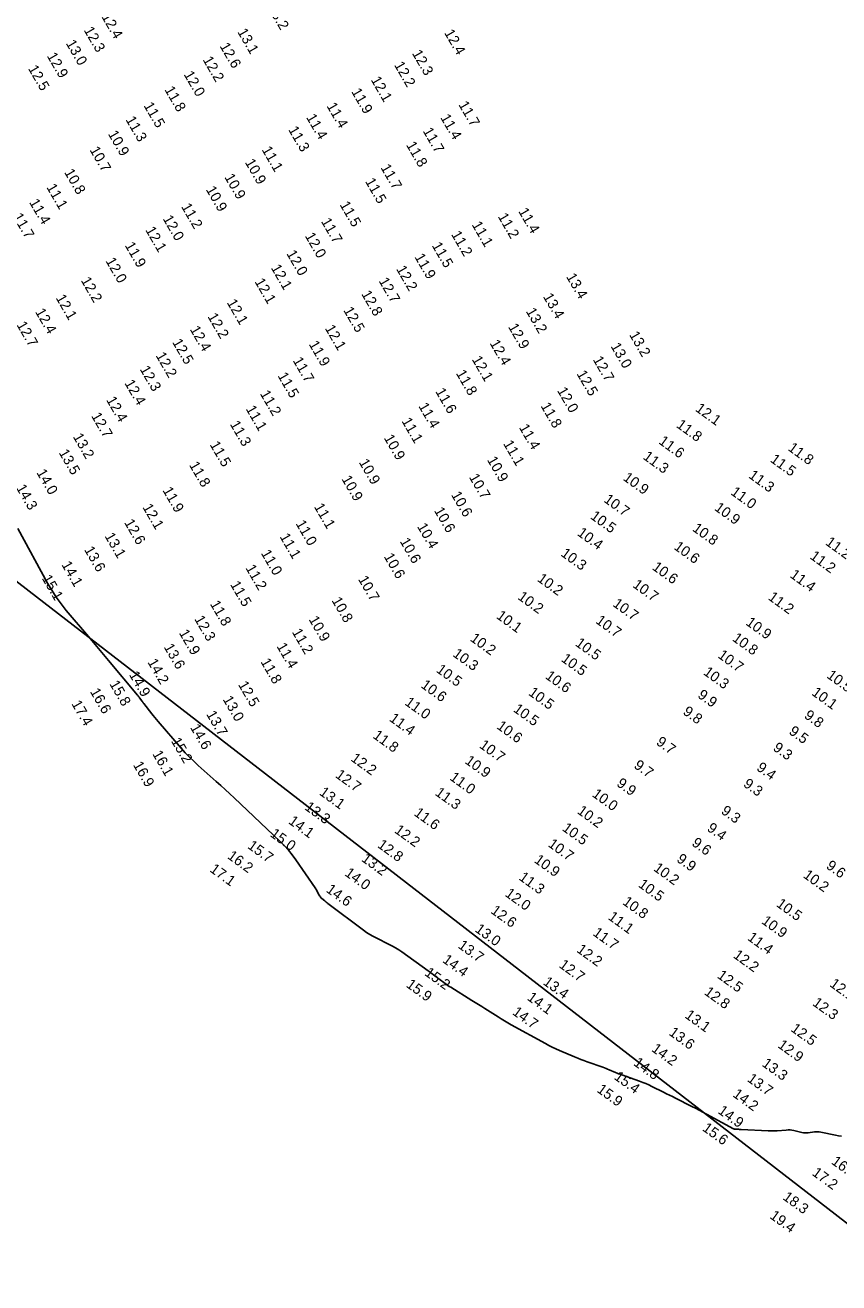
# Model space of a CAD drawing. Extents: x 988130 to 1132882, y 654656 to 841453.
# Drawn here: x 1054270 to 1054664, y 743540 to 744148 of the extents above; entities that cross this region are included whole.
import ezdxf

# ---------------------------------------------------------------- set-up
doc = ezdxf.new("R2010")
doc.units = 0
for name, color, linetype in [('V-ANNO-KEYM', 7, 'Continuous'), ('V-TOPO-MAJR', 7, 'Continuous'), ('V-TOPO-SOUN', 7, 'Continuous')]:
    doc.layers.add(name, color=color, linetype=linetype)

msp = doc.modelspace()

# ---------------------------------------------------------------- linework, layer by layer
at = {"layer": 'V-ANNO-KEYM'}
msp.add_line((1078128.69, 725426.29), (1053870.57, 744184.73), dxfattribs=at)
at = {"layer": 'V-TOPO-MAJR'}
msp.add_lwpolyline([(1054266.48, 743904.59), (1054280.85, 743878.25), (1054282.86, 743874.78), (1054285.04, 743871.41), (1054287.4, 743868.16), (1054289.91, 743865.03), (1054300.65, 743852.35), (1054303.09, 743849.46), (1054305.52, 743846.57), (1054307.95, 743843.68), (1054310.38, 743840.79), (1054324.37, 743824.04), (1054324.63, 743823.71), (1054324.89, 743823.39), (1054325.15, 743823.06), (1054325.4, 743822.72), (1054326.4, 743821.37), (1054326.65, 743821.03), (1054326.9, 743820.7), (1054327.16, 743820.37), (1054327.41, 743820.03), (1054331.27, 743815.06), (1054332.01, 743814.13), (1054332.76, 743813.2), (1054333.52, 743812.29), (1054334.29, 743811.38), (1054345.52, 743798.39), (1054347.47, 743796.21), (1054349.49, 743794.1), (1054351.57, 743792.05), (1054353.72, 743790.07), (1054362.46, 743782.28), (1054364.64, 743780.33), (1054366.8, 743778.36), (1054368.95, 743776.37), (1054371.08, 743774.36), (1054393.33, 743753.21), (1054395.39, 743751.15), (1054397.33, 743749), (1054399.16, 743746.74), (1054400.88, 743744.39), (1054410.27, 743730.83), (1054410.55, 743730.4), (1054410.82, 743729.97), (1054411.08, 743729.53), (1054411.32, 743729.08), (1054412.29, 743727.21), (1054412.53, 743726.79), (1054412.8, 743726.41), (1054413.12, 743726.05), (1054413.46, 743725.73), (1054414.93, 743724.48), (1054415.3, 743724.18), (1054415.68, 743723.87), (1054416.05, 743723.57), (1054416.44, 743723.28), (1054433.75, 743710.28), (1054435.19, 743709.25), (1054436.67, 743708.29), (1054438.19, 743707.4), (1054439.76, 743706.58), (1054446.12, 743703.44), (1054447.69, 743702.62), (1054449.22, 743701.74), (1054450.72, 743700.8), (1054452.18, 743699.8), (1054465, 743690.65), (1054465.43, 743690.34), (1054465.86, 743690.03), (1054466.28, 743689.72), (1054466.71, 743689.4), (1054468.4, 743688.14), (1054468.82, 743687.83), (1054469.24, 743687.51), (1054469.67, 743687.19), (1054470.09, 743686.88), (1054473.16, 743684.55), (1054473.82, 743684.07), (1054474.49, 743683.6), (1054475.17, 743683.14), (1054475.86, 743682.71), (1054486.1, 743676.38), (1054487.69, 743675.39), (1054489.28, 743674.4), (1054490.86, 743673.41), (1054492.44, 743672.4), (1054498.76, 743668.38), (1054500.34, 743667.39), (1054501.95, 743666.42), (1054503.56, 743665.48), (1054505.19, 743664.56), (1054521.7, 743655.48), (1054523.35, 743654.59), (1054525.02, 743653.75), (1054526.72, 743652.96), (1054528.43, 743652.2), (1054535.8, 743649.07), (1054537.3, 743648.45), (1054538.8, 743647.85), (1054540.32, 743647.28), (1054541.85, 743646.73), (1054549.48, 743644.07), (1054550.26, 743643.79), (1054551.03, 743643.49), (1054551.79, 743643.19), (1054552.55, 743642.86), (1054555.59, 743641.55), (1054556.35, 743641.23), (1054557.11, 743640.92), (1054557.89, 743640.62), (1054558.66, 743640.34), (1054567.24, 743637.28), (1054568.73, 743636.72), (1054570.21, 743636.12), (1054571.67, 743635.48), (1054573.11, 743634.79), (1054578.84, 743631.97), (1054580.27, 743631.26), (1054581.7, 743630.55), (1054583.13, 743629.84), (1054584.56, 743629.13), (1054592.53, 743625.13), (1054594.33, 743624.22), (1054596.12, 743623.29), (1054597.9, 743622.35), (1054599.68, 743621.39), (1054612.69, 743614.29), (1054612.91, 743614.19), (1054613.14, 743614.11), (1054613.38, 743614.06), (1054613.62, 743614.05), (1054614.86, 743614.03), (1054614.99, 743614.02), (1054615.12, 743614.02), (1054615.26, 743614.01), (1054615.39, 743614), (1054615.92, 743613.97), (1054616.05, 743613.96), (1054616.18, 743613.95), (1054616.31, 743613.94), (1054616.45, 743613.93), (1054629.49, 743613.27), (1054630.55, 743613.23), (1054631.61, 743613.23), (1054632.66, 743613.26), (1054633.72, 743613.33), (1054638.19, 743613.68), (1054639.11, 743613.72), (1054640.03, 743613.69), (1054640.94, 743613.59), (1054641.85, 743613.41), (1054645.8, 743612.5), (1054646.54, 743612.36), (1054647.29, 743612.29), (1054648.05, 743612.29), (1054648.8, 743612.35), (1054651.83, 743612.75), (1054652.59, 743612.81), (1054653.35, 743612.82), (1054654.1, 743612.76), (1054654.85, 743612.65), (1054662.08, 743611.22), (1054663.53, 743610.94), (1054664.99, 743610.67)], dxfattribs=at)

# ---------------------------------------------------------------- texts
at = {"layer": 'V-TOPO-SOUN'}
for s, rotation, p in [('13.2 ', 300, (1054387.12, 744156.64)), ('12.4 ', 300, (1054306.77, 744152.33)), ('12.3 ', 300, (1054298.22, 744145.8)), ('13.1 ', 300, (1054372.52, 744144.96)), ('12.4 ', 300, (1054472.56, 744144.53)), ('13.0 ', 300, (1054289.54, 744139.43)), ('12.6 ', 300, (1054363.97, 744138.06)), ('12.9 ', 300, (1054280.36, 744133.32)), ('12.2 ', 300, (1054355.78, 744131.47)), ('12.3 ', 300, (1054457, 744134.58)), ('12.5 ', 300, (1054271.27, 744127.21)), ('12.2 ', 300, (1054448.35, 744128.95)), ('12.0 ', 300, (1054346.58, 744124.37)), ('12.1 ', 300, (1054437.08, 744121.76)), ('11.8 ', 300, (1054337.27, 744117.02)), ('11.9 ', 300, (1054427.64, 744116.04)), ('11.5 ', 300, (1054327.17, 744109.3)), ('11.4 ', 300, (1054415.69, 744109.11)), ('11.7 ', 300, (1054479.47, 744109.77)), ('11.3 ', 300, (1054318.45, 744102.51)), ('11.4 ', 300, (1054405.79, 744103.61)), ('11.4 ', 300, (1054470.7, 744103.51)), ('10.9 ', 300, (1054309.93, 744095.6)), ('11.3 ', 300, (1054397.14, 744097.67)), ('11.7 ', 300, (1054462.23, 744097.01)), ('11.8 ', 300, (1054454.16, 744090.26)), ('10.7 ', 300, (1054301.05, 744087.86)), ('11.1 ', 300, (1054384.31, 744087.96)), ('10.8 ', 300, (1054288.75, 744077.05)), ('10.9 ', 300, (1054376.16, 744081.87)), ('11.7 ', 300, (1054441.79, 744079.31)), ('10.9 ', 300, (1054366.25, 744074.69)), ('11.5 ', 300, (1054434.32, 744072.61)), ('11.1 ', 300, (1054280.13, 744069.81)), ('10.9 ', 300, (1054357.28, 744068.68)), ('11.4 ', 300, (1054271.81, 744062.51)), ('11.2 ', 300, (1054345.36, 744060.39)), ('11.5 ', 300, (1054422.02, 744061.34)), ('11.7 ', 300, (1054263.92, 744055.61)), ('12.0 ', 300, (1054336.42, 744054.6)), ('11.7 ', 300, (1054413, 744053.28)), ('11.2 ', 300, (1054498.51, 744055.65)), ('11.4 ', 300, (1054508.44, 744058.14)), ('12.1 ', 300, (1054328.01, 744049.12)), ('12.0 ', 300, (1054405.19, 744046.23)), ('11.2 ', 300, (1054475.94, 744047.02)), ('11.1 ', 300, (1054485.92, 744051.65)), ('11.9 ', 300, (1054318.06, 744041.66)), ('11.5 ', 300, (1054466.6, 744041.58)), ('12.0 ', 300, (1054308.76, 744034.14)), ('12.0 ', 300, (1054396.23, 744037.72)), ('11.9 ', 300, (1054458.22, 744036.08)), ('12.1 ', 300, (1054388.74, 744030.83)), ('12.2 ', 300, (1054449.34, 744030.25)), ('12.2 ', 300, (1054296.8, 744024.72)), ('12.1 ', 300, (1054380.88, 744024.11)), ('12.7 ', 300, (1054440.9, 744024.45)), ('13.4 ', 300, (1054531.58, 744026.52)), ('12.1 ', 300, (1054284.65, 744016.28)), ('12.8 ', 300, (1054432.46, 744018.2)), ('13.4 ', 300, (1054520.39, 744016.88)), ('12.1 ', 300, (1054367.41, 744014.01)), ('12.5 ', 300, (1054423.8, 744010.28)), ('13.2 ', 300, (1054512.08, 744009.78)), ('12.4 ', 300, (1054274.69, 744009.54)), ('12.2 ', 300, (1054358.08, 744007.27)), ('12.7 ', 300, (1054265.71, 744003.23)), ('12.4 ', 300, (1054349.53, 744001.06)), ('12.1 ', 300, (1054414.85, 744001.58)), ('12.9 ', 300, (1054503.51, 744002.24)), ('13.2 ', 300, (1054562.06, 743998.44)), ('12.5 ', 300, (1054341.01, 743994.83)), ('11.9 ', 300, (1054407.06, 743993.87)), ('12.4 ', 300, (1054494.58, 743994.35)), ('13.0 ', 300, (1054553.08, 743992.89)), ('12.2 ', 300, (1054333.01, 743988.36)), ('11.7 ', 300, (1054399.32, 743985.97)), ('12.1 ', 300, (1054485.94, 743986.54)), ('12.7 ', 300, (1054544.49, 743986.41)), ('12.3 ', 300, (1054325.32, 743981.77)), ('11.8 ', 300, (1054478.24, 743979.79)), ('12.5 ', 300, (1054536.63, 743979.55)), ('12.4 ', 300, (1054317.9, 743975.05)), ('11.5 ', 300, (1054392, 743978.59)), ('11.2 ', 300, (1054383.44, 743969.92)), ('11.6 ', 300, (1054468.3, 743971)), ('12.0 ', 300, (1054527.2, 743971.42)), ('12.4 ', 300, (1054309.06, 743966.91)), ('11.1 ', 300, (1054376.58, 743962.58)), ('11.4 ', 300, (1054460.1, 743963.89)), ('11.8 ', 300, (1054519.22, 743964.01)), ('12.1 ', 324, (1054593.85, 743961.82)), ('12.7 ', 300, (1054301.81, 743959.17)), ('11.3 ', 300, (1054368.9, 743955.18)), ('11.1 ', 300, (1054451.96, 743956.68)), ('11.8 ', 324, (1054584.65, 743953.96)), ('13.2 ', 300, (1054292.96, 743949.11)), ('11.4 ', 300, (1054508.75, 743953.56)), ('11.5 ', 300, (1054359.15, 743945.27)), ('10.9 ', 300, (1054443.38, 743948.51)), ('11.1 ', 300, (1054501.11, 743945.75)), ('11.6 ', 324, (1054576.11, 743946.03)), ('11.8 ', 324, (1054638.66, 743942.77)), ('13.5 ', 300, (1054286.12, 743941.39)), ('10.9 ', 300, (1054431.29, 743936.7)), ('10.9 ', 300, (1054493.29, 743937.92)), ('11.3 ', 324, (1054568.54, 743938.6)), ('11.5 ', 324, (1054630.07, 743937.25)), ('14.0 ', 300, (1054275.31, 743931.77)), ('11.8 ', 300, (1054349.16, 743935.43)), ('11.3 ', 324, (1054619.59, 743929.52)), ('10.9 ', 300, (1054422.92, 743928.68)), ('10.7 ', 300, (1054484.57, 743929.55)), ('10.9 ', 324, (1054558.87, 743928.4)), ('14.3 ', 300, (1054265.48, 743924.37)), ('11.9 ', 300, (1054336.33, 743923.16)), ('10.6 ', 300, (1054475.93, 743921)), ('10.7 ', 324, (1054549.55, 743917.83)), ('11.0 ', 324, (1054610.94, 743921.45)), ('12.1 ', 300, (1054326.63, 743915)), ('11.1 ', 300, (1054409.59, 743915.25)), ('10.6 ', 300, (1054467.65, 743913.39)), ('10.9 ', 324, (1054603.11, 743913.84)), ('12.6 ', 300, (1054317.77, 743907.59)), ('11.0 ', 300, (1054400.72, 743907.1)), ('10.5 ', 324, (1054543.06, 743909.76)), ('13.1 ', 300, (1054308.3, 743901.04)), ('11.1 ', 300, (1054392.98, 743900.74)), ('10.4 ', 300, (1054459.47, 743905.67)), ('10.4 ', 324, (1054536.73, 743901.66)), ('10.8 ', 324, (1054592.43, 743903.86)), ('13.6 ', 300, (1054298.4, 743894.44)), ('10.6 ', 300, (1054451.09, 743898.51)), ('10.6 ', 324, (1054583.49, 743894.98)), ('11.2 ', 324, (1054656.78, 743897.14)), ('11.0 ', 300, (1054383.91, 743892.78)), ('10.6 ', 300, (1054443.38, 743891.13)), ('10.3 ', 324, (1054528.77, 743891.75)), ('11.2 ', 324, (1054649.28, 743890.41)), ('14.1 ', 300, (1054287.41, 743887.23)), ('11.2 ', 300, (1054376.47, 743885.58)), ('10.6 ', 324, (1054572.97, 743885.14)), ('11.4 ', 324, (1054639.62, 743881.35)), ('15.1 ', 300, (1054277.93, 743880.62)), ('11.5 ', 300, (1054369.03, 743877.63)), ('10.7 ', 300, (1054430.92, 743880.17)), ('10.2 ', 324, (1054517.39, 743879.52)), ('10.7 ', 324, (1054563.53, 743876.63)), ('10.8 ', 300, (1054418.12, 743869.89)), ('10.2 ', 324, (1054507.94, 743870.79)), ('11.2 ', 324, (1054629.07, 743870.58)), ('11.8 ', 300, (1054359.27, 743868.22)), ('10.7 ', 324, (1054553.9, 743867.42)), ('12.3 ', 300, (1054351.69, 743860.95)), ('10.9 ', 300, (1054407.03, 743860.73)), ('10.1 ', 324, (1054497.58, 743861.55)), ('10.7 ', 324, (1054545.62, 743859.24)), ('10.9 ', 324, (1054618.27, 743858.38)), ('12.9 ', 300, (1054344.24, 743854.21)), ('11.2 ', 300, (1054398.92, 743854.62)), ('10.2 ', 324, (1054484.92, 743850.64)), ('10.8 ', 324, (1054611.73, 743850.7)), ('13.6 ', 300, (1054336.93, 743847.35)), ('11.4 ', 300, (1054391.49, 743847.73)), ('10.5 ', 324, (1054535.75, 743848.29)), ('14.2 ', 300, (1054329.05, 743840.04)), ('11.8 ', 300, (1054383.73, 743840.25)), ('10.3 ', 324, (1054476.48, 743843.17)), ('10.5 ', 324, (1054528.95, 743840.75)), ('10.7 ', 324, (1054604.71, 743842.5)), ('14.9 ', 300, (1054320.13, 743833.99)), ('10.5 ', 324, (1054468.5, 743835.53)), ('10.6 ', 324, (1054521.26, 743832.45)), ('10.3 ', 324, (1054597.73, 743834.34)), ('10.5 ', 324, (1054657.41, 743832.78)), ('15.8 ', 300, (1054310.63, 743829.53)), ('12.5 ', 300, (1054372.87, 743829.19)), ('10.6 ', 324, (1054461.08, 743828.09)), ('16.6 ', 300, (1054301.21, 743825.79)), ('13.0 ', 300, (1054365.44, 743822.07)), ('11.0 ', 324, (1054453.28, 743819.72)), ('10.5 ', 324, (1054513.11, 743824.42)), ('9.9', 324, (1054594.95, 743823.25)), ('10.1 ', 324, (1054650.13, 743824.44)), ('17.4 ', 300, (1054292.25, 743819.91)), ('13.7 ', 300, (1054357.45, 743814.89)), ('10.5 ', 324, (1054505.77, 743816.45)), ('9.8', 324, (1054587.84, 743815.19)), ('9.8', 324, (1054646.48, 743813.36)), ('11.4 ', 324, (1054445.81, 743811.88)), ('10.6 ', 324, (1054497.75, 743808.22)), ('14.6 ', 300, (1054349.67, 743808.45)), ('11.8 ', 324, (1054437.84, 743803.66)), ('9.5', 324, (1054639.11, 743805.65)), ('15.2 ', 300, (1054340.45, 743801.87)), ('10.7 ', 324, (1054489.35, 743798.96)), ('9.7', 324, (1054574.9, 743800.51)), ('9.3', 324, (1054631.4, 743797.73)), ('16.1 ', 300, (1054331.4, 743795.67)), ('12.2 ', 324, (1054427.18, 743792.62)), ('10.9 ', 324, (1054482.39, 743791.4)), ('9.7', 324, (1054564.13, 743789.21)), ('16.9 ', 300, (1054322.05, 743790.35)), ('12.7 ', 324, (1054419.7, 743784.59)), ('11.0 ', 324, (1054475.01, 743783.43)), ('9.4', 324, (1054623.45, 743788.09)), ('9.9', 324, (1054555.78, 743780.46)), ('9.3', 324, (1054617.04, 743780.24)), ('13.1 ', 324, (1054411.92, 743776.19)), ('11.3 ', 324, (1054467.94, 743776.02)), ('10.0 ', 324, (1054543.91, 743775.35)), ('13.3 ', 324, (1054404.84, 743769.03)), ('11.6 ', 324, (1054457.73, 743766.19)), ('10.2 ', 324, (1054536.7, 743767.17)), ('9.3', 324, (1054606.28, 743767.15)), ('14.1 ', 324, (1054397.01, 743762.25)), ('10.5 ', 324, (1054529.44, 743758.87)), ('9.4', 324, (1054599.49, 743758.83)), ('15.0 ', 324, (1054388.12, 743756.05)), ('12.2 ', 324, (1054448.27, 743757.87)), ('15.7 ', 324, (1054377.23, 743750.32)), ('12.8 ', 324, (1054440.07, 743750.75)), ('10.7 ', 324, (1054522.58, 743751.17)), ('9.6', 324, (1054592.1, 743751.67)), ('16.2 ', 324, (1054367.47, 743745.39)), ('13.2 ', 324, (1054432.32, 743744.07)), ('10.9 ', 324, (1054515.89, 743743.46)), ('9.9', 324, (1054584.79, 743743.88)), ('9.6', 324, (1054657.11, 743740.63)), ('17.1 ', 324, (1054358.96, 743738.97)), ('14.0 ', 324, (1054424.21, 743737.11)), ('11.3 ', 324, (1054508.48, 743735.07)), ('10.2 ', 324, (1054573.59, 743739.49)), ('10.2 ', 324, (1054646.02, 743736.14)), ('14.6 ', 324, (1054415.23, 743729.15)), ('10.5 ', 324, (1054566.26, 743731.62)), ('12.0 ', 324, (1054501.74, 743727.17)), ('10.8 ', 324, (1054558.63, 743723.18)), ('10.5 ', 324, (1054633.01, 743722.18)), ('12.6 ', 324, (1054494.88, 743718.94)), ('13.0 ', 324, (1054487.25, 743709.96)), ('11.1 ', 324, (1054551.64, 743715.91)), ('10.9 ', 324, (1054625.87, 743713.94)), ('11.7 ', 324, (1054544.24, 743708.2)), ('11.4 ', 324, (1054619.04, 743705.93)), ('13.7 ', 324, (1054479.05, 743702.09)), ('12.2 ', 324, (1054536.43, 743700.11)), ('14.4 ', 324, (1054471.52, 743695.15)), ('12.7 ', 324, (1054527.91, 743692.68)), ('12.2 ', 324, (1054612.17, 743697.39)), ('15.2 ', 324, (1054462.86, 743688.85)), ('12.5 ', 324, (1054604.42, 743687.6)), ('15.9 ', 324, (1054453.94, 743683.18)), ('13.4 ', 324, (1054520.16, 743684.43)), ('12.8 ', 324, (1054598.16, 743679.58)), ('12.1 ', 324, (1054658.84, 743683.48)), ('14.1 ', 324, (1054512.48, 743676.94)), ('12.3 ', 324, (1054650.51, 743674.32)), ('14.7 ', 324, (1054505.32, 743669.91)), ('13.1 ', 324, (1054588.75, 743668.32)), ('12.5 ', 324, (1054640.04, 743661.82)), ('13.6 ', 324, (1054581.05, 743659.97)), ('14.2 ', 324, (1054572.65, 743652.11)), ('12.9 ', 324, (1054633.72, 743653.93)), ('14.8 ', 324, (1054563.94, 743645.31)), ('13.3 ', 324, (1054626.07, 743644.94)), ('15.4 ', 324, (1054554.54, 743638.58)), ('13.7 ', 324, (1054618.95, 743637.56)), ('15.9 ', 324, (1054546.21, 743632.38)), ('14.2 ', 324, (1054611.93, 743630.16)), ('14.9 ', 324, (1054604.76, 743622.11)), ('15.6 ', 324, (1054597.23, 743613.74)), ('16.5 ', 324, (1054659.65, 743597.62)), ('17.2 ', 324, (1054650.32, 743592.14)), ('18.3 ', 324, (1054636.15, 743580.4)), ('19.4 ', 324, (1054629.85, 743571.3))]:
    msp.add_text(s, height=5, rotation=rotation, dxfattribs=at).set_placement(p)

doc.saveas('drawing.dxf')
